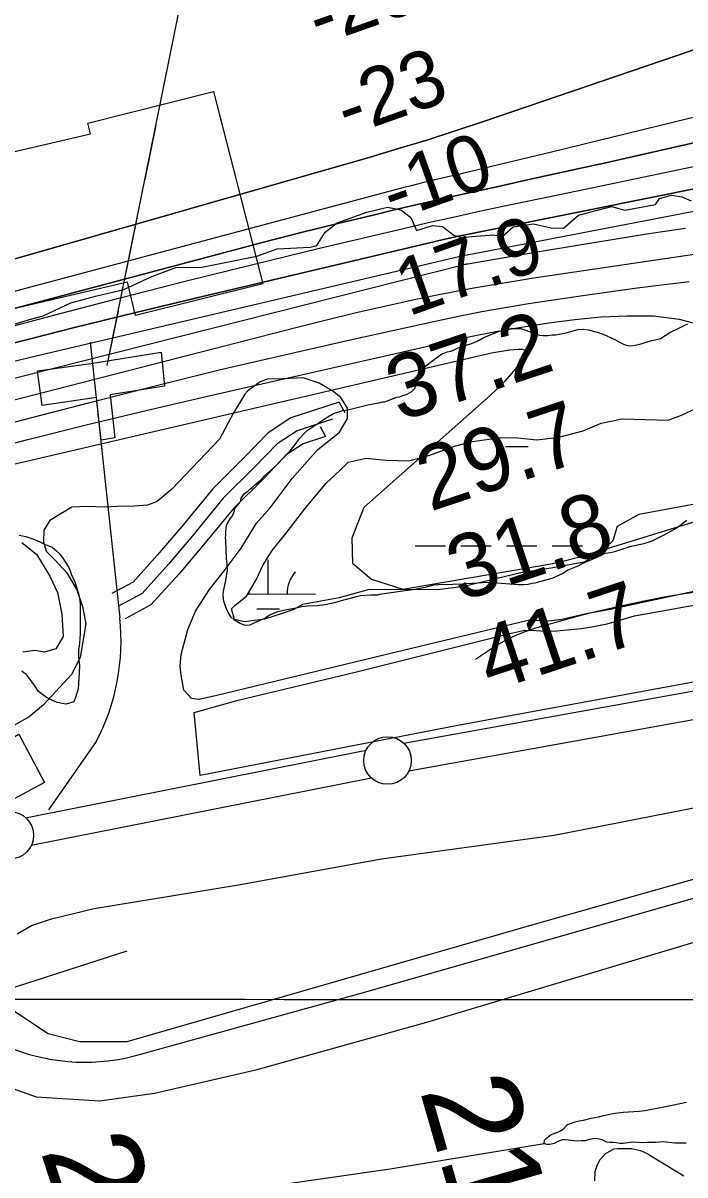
# Model space of a CAD drawing. Extents: x 3245246 to 3283090, y 806824 to 832173.
# Drawn here: x 3260433 to 3261130, y 818083 to 819294 of the extents above; entities that cross this region are included whole.
import ezdxf

# ---------------------------------------------------------------- set-up
doc = ezdxf.new("R2010")
doc.units = 0
for name, color, linetype in [('V-CHAN-DOCK', 7, 'Continuous'), ('V-FLOD-BASE', 7, 'Continuous'), ('V-GRID-MAJR', 7, 'Continuous'), ('V-LEVE-TOET', 7, 'Continuous'), ('V-RIVR-EDGE', 7, 'Continuous'), ('V-RIVR-FERY', 7, 'Continuous'), ('V-RIVR-RANG', 7, 'Continuous'), ('V-ROAD-CNTR', 7, 'Continuous'), ('V-RRAP-RVMT', 7, 'Continuous'), ('V-SITE-VEGE', 7, 'Continuous'), ('V-SURV-IDEN', 7, 'Continuous'), ('V-SURV-LINE', 7, 'Continuous'), ('V-TOPO-DPTH', 7, 'Continuous'), ('V-TOPO-MAJR', 7, 'Continuous'), ('V-TOPO-MINR', 7, 'Continuous'), ('V-TOPO-SHOR', 7, 'Continuous'), ('V-TOPO-WATR', 7, 'Continuous'), ('V-WETL-SWMP', 7, 'Continuous')]:
    doc.layers.add(name, color=color, linetype=linetype)

msp = doc.modelspace()

# ---------------------------------------------------------------- linework, layer by layer
at = {"layer": 'V-CHAN-DOCK'}
msp.add_lwpolyline([(3260515.5, 818855.5), (3260510.8, 818900.4), (3260453.5, 818892), (3260448.8, 818928.4), (3260504.8, 818936.1), (3260578.7, 818948.1), (3260582.3, 818912.3), (3260525.1, 818903.4), (3260530.1, 818858), (3260515.5, 818855.5)], dxfattribs=at)
at = {"layer": 'V-FLOD-BASE'}
for points in [[(3261171, 818606.9), (3260890.6, 818555.6), (3260619.9, 818502.7), (3260613.6, 818569.1), (3260659.6, 818582.1), (3260782.9, 818611.6), (3260945.5, 818652.4), (3260961.1, 818655.6), (3260973.2, 818655.3), (3260983, 818654.8), (3260994.9, 818655), (3261020.3, 818657.5), (3261029.7, 818658.9), (3261047.9, 818662.3), (3261076.5, 818670.9), (3261236.8, 818699.5)], [(3260455.9, 818495.5), (3260229.2, 818373.6), (3259958.7, 818230.8), (3259703.7, 818094.6), (3259675.2, 818151.5), (3259733.3, 818184.3), (3259793.5, 818221.7), (3259803.9, 818227.6), (3259818.6, 818233.3), (3259838.8, 818244.8), (3259862.8, 818258.8), (3259916.2, 818287.7), (3259996.6, 818328.4), (3260019, 818335.8), (3260039.1, 818342), (3260046.6, 818344.9), (3260063.6, 818353.7), (3260182.8, 818414.5), (3260385, 818521.4), (3260415.6, 818538.6), (3260429.1, 818546.3), (3260455.9, 818495.5)]]:
    msp.add_lwpolyline(points, dxfattribs=at)
at = {"layer": 'V-GRID-MAJR'}
msp.add_spline([(3249418.2, 818275.5), (3254654, 818271.3), (3259889.9, 818267.9), (3265125.8, 818265.2), (3270361.6, 818263.3), (3275597.5, 818262.2), (3280833.3, 818261.8)], degree=3, dxfattribs=at)
at = {"layer": 'V-LEVE-TOET'}
for points in [[(3260759.3, 818907.2), (3260745, 818915.5), (3260727.9, 818921.2), (3260706.6, 818920.2), (3260690.2, 818919.8), (3260682.9, 818916.8), (3260669.8, 818907.4), (3260666.6, 818904.1), (3260654.3, 818883.7), (3260640.1, 818856.7), (3260590, 818804.2), (3260574.4, 818790.9), (3260564.2, 818787.3), (3260550.4, 818786.3), (3260532.6, 818785.9), (3260519.3, 818785.2), (3260500.4, 818785.8), (3260484.8, 818785), (3260461.8, 818771), (3260455.2, 818760.9), (3260455.1, 818748.4), (3260457.7, 818738.8), (3260466.8, 818729.6), (3260479.6, 818716.2), (3260490.1, 818698.1), (3260496, 818680.7), (3260499.5, 818662.5), (3260493.6, 818627), (3260484.3, 818609), (3260454.8, 818577.3), (3260439.9, 818564.7), (3260400.8, 818542.5)], [(3261168, 818702.8), (3261051.2, 818677.3), (3261025.8, 818672.9), (3261000, 818666.9), (3260986.5, 818665.1), (3260966.2, 818666.1), (3260804, 818627.4), (3260635.7, 818586.5), (3260618.5, 818582.9), (3260610.5, 818583.8), (3260602.6, 818592.7), (3260599.6, 818608.3), (3260598.7, 818617.9), (3260599.8, 818630), (3260606.6, 818656.6), (3260615, 818675.7), (3260629.5, 818698.4), (3260644.9, 818718.1), (3260662.9, 818742.1), (3260679, 818768.3), (3260693.2, 818784.5), (3260716.6, 818815.3), (3260743.1, 818845.5), (3260766.3, 818864), (3260774.8, 818878.5), (3260774.6, 818889.3), (3260767.7, 818900.3), (3260759.3, 818907.2)], [(3260427.4, 818336.4), (3260442.3, 818345.2), (3260463.5, 818352.2), (3260508.3, 818363), (3260658, 818387.6), (3260810.4, 818415.2), (3260992.2, 818440), (3261163.7, 818473.7)]]:
    msp.add_lwpolyline(points, dxfattribs=at)
at = {"layer": 'V-RIVR-EDGE'}
for points in [[(3260420.6, 818976.4), (3260442.8, 818983.3), (3260454.5, 818986.3), (3260483.7, 819000.1), (3260509.8, 819007), (3260539.4, 819013.9), (3260568.9, 819027.7), (3260594.2, 819037.2), (3260621.6, 819037.6), (3260679.4, 819049.2), (3260700.7, 819057), (3260735.5, 819058.6), (3260742.5, 819060.3), (3260751.2, 819074.2), (3260763.8, 819084.2), (3260795.1, 819095.4), (3260816.9, 819100.6), (3260830.8, 819097.9), (3260841.2, 819089.7), (3260847.3, 819076.2), (3260857.3, 819079.2), (3260864.2, 819081.3), (3260874.7, 819080.4), (3260886.4, 819071.3), (3260894.2, 819068.7), (3260905.5, 819069.9), (3260928.1, 819071.6), (3260937.2, 819069.9), (3260949, 819079.8), (3260970.3, 819083.2), (3260989, 819078.9), (3261002, 819078.4), (3261017.7, 819092.3), (3261052.5, 819101.3), (3261066.4, 819097.4), (3261098.6, 819103.4), (3261102.9, 819109.9), (3261115.5, 819113.3), (3261126.4, 819111.6)], [(3261126.4, 819111.6), (3261136, 819107.2)]]:
    msp.add_lwpolyline(points, dxfattribs=at)
at = {"layer": 'V-RIVR-FERY'}
for points in [[(3260522.1, 818934), (3261392, 823224.9)], [(3260581.7, 819227.8), (3260593.2, 819284.9)], [(3260561.8, 819129.9), (3260573.4, 819187)], [(3260542, 819032), (3260553.5, 819089.1)], [(3260522.1, 818934), (3260533.7, 818991.2)]]:
    msp.add_lwpolyline(points, dxfattribs=at)
at = {"layer": 'V-ROAD-CNTR'}
for points in [[(3260504.2, 818958.5), (3260535.1, 818668.8)], [(3260772.1, 818884.5), (3260766, 818895.6), (3260715.1, 818879.1), (3260691.1, 818863.3), (3260666, 818837.2), (3260632.9, 818804.5), (3260600.3, 818764.7), (3260575, 818734.9), (3260549.2, 818706.3), (3260526.7, 818694.2)], [(3260758.9, 818877.3), (3260758.8, 818877.5), (3260721.7, 818865.5), (3260700.7, 818851.7), (3260676.6, 818826.7), (3260644, 818794.4), (3260611.8, 818755), (3260586.3, 818725), (3260558.6, 818694.4), (3260533.8, 818681)], [(3260745.8, 818870.1), (3260751.6, 818859.4), (3260728.2, 818851.8), (3260710.3, 818840.1), (3260687.3, 818816.1), (3260655.1, 818784.2), (3260623.3, 818745.4), (3260597.6, 818715.1), (3260568, 818682.4), (3260540.9, 818667.8)], [(3260510.4, 818538.6), (3260460.1, 818466.7)], [(3260556, 818209.3), (3260787.6, 818273.5), (3261194.1, 818389.5), (3261494.4, 818471.9)]]:
    msp.add_lwpolyline(points, dxfattribs=at)
for centre, radius, start, end in [((3260309.8, 818644.1), 226.7, 332.2534, 6.2585), ((3260498.4, 818410.9), 209.6, 248.873, 285.9458)]:
    msp.add_arc(centre, radius, start, end, dxfattribs=at)
at = {"layer": 'V-RRAP-RVMT'}
for p, q in [((3260501.6, 819188.9), (3260633.7, 819222.4)), ((3260501.6, 819188.9), (3260633.7, 819222.4)), ((3260633.7, 819222.4), (3260685.6, 819020)), ((3260633.7, 819222.4), (3260685.6, 819020)), ((3260504.4, 819177.8), (3260501.6, 819188.9)), ((3260504.4, 819177.8), (3260501.6, 819188.9)), ((3260370.9, 819146.5), (3260504.4, 819177.8)), ((3260370.9, 819146.5), (3260504.4, 819177.8)), ((3260543.3, 819021.9), (3260406.7, 818989.9)), ((3260543.3, 819021.9), (3260406.7, 818989.9)), ((3260551.6, 818986.6), (3260543.3, 819021.9)), ((3260551.6, 818986.6), (3260543.3, 819021.9)), ((3260685.6, 819020), (3260551.6, 818986.6)), ((3260685.6, 819020), (3260551.6, 818986.6))]:
    msp.add_line(p, q, dxfattribs=at)
at = {"layer": 'V-SITE-VEGE'}
for points in [[(3260647.4, 818765.8), (3260648.4, 818768.2), (3260649.8, 818770.9), (3260651.9, 818773.8), (3260653.7, 818776.1), (3260654.7, 818778.4), (3260655.7, 818781.2), (3260656, 818783.5), (3260659.1, 818786.8), (3260661.5, 818790.1), (3260662.5, 818792.2), (3260663, 818794.7), (3260666.1, 818799.2), (3260670.1, 818802.3), (3260671.5, 818803.8), (3260674.4, 818805.7), (3260676.8, 818808.4), (3260680.7, 818811.3), (3260683.5, 818813.8), (3260687.4, 818817.9), (3260700.2, 818829.8), (3260707.7, 818837.4), (3260714.4, 818844.3), (3260720, 818851.5), (3260723.9, 818856.9), (3260729.3, 818863.1), (3260732.6, 818866.2), (3260738.7, 818870), (3260742.7, 818872.9), (3260752.1, 818879.1), (3260760.1, 818883.5), (3260769.9, 818886.7), (3260775.2, 818887.6), (3260796.2, 818892.8), (3260803.4, 818894.3), (3260807.5, 818894.9), (3260811.6, 818895.8), (3260813.6, 818896), (3260818.5, 818897.5), (3260826.3, 818900.7), (3260829.6, 818901.3), (3260832, 818902.2), (3260837.3, 818904.1), (3260842.2, 818906.8), (3260844.1, 818908.5), (3260845.5, 818909.9), (3260846.5, 818913.4), (3260846.8, 818915.5), (3260847.2, 818917.9), (3260847.8, 818922.7), (3260849.2, 818924.5), (3260857.1, 818933.6), (3260863.2, 818938.4), (3260874, 818946.3), (3260876, 818947.2), (3260879.5, 818948.4), (3260883.2, 818949.3), (3260886.2, 818950.4), (3260892.6, 818953.5), (3260904.2, 818956.9), (3260909.7, 818959), (3260913.2, 818960.7), (3260917.5, 818963.2), (3260933.2, 818969.8), (3260939.5, 818971.7), (3260946.9, 818973.2), (3260950.4, 818973.2), (3260956.9, 818972.9), (3260960.2, 818971.9), (3260976.7, 818966.1), (3260980.2, 818965.8), (3260985.7, 818965.8), (3260990, 818966.3), (3260993.9, 818966.3), (3261004.6, 818968.5), (3261017, 818972.1), (3261022.4, 818972.4), (3261027.7, 818971.8), (3261037.2, 818969.3), (3261043.5, 818967.1), (3261055.9, 818961.5), (3261061.5, 818958.3), (3261065.8, 818956.3), (3261069.7, 818955.3), (3261073.6, 818954.9), (3261082, 818956.5), (3261094.7, 818960.3), (3261098.4, 818961), (3261103.9, 818962.4), (3261113.6, 818968.9), (3261123.2, 818973.5), (3261128.1, 818976), (3261132.8, 818977.9)], [(3261131.7, 818771.2), (3261121.3, 818763.5), (3261107.3, 818755.6), (3261094.9, 818749.3), (3261086.5, 818746.5), (3261071.7, 818743.3), (3261068.5, 818742.4), (3261055.4, 818738), (3261050.9, 818736.9), (3261045.6, 818736.2), (3261043.1, 818735.4), (3261040.7, 818733.9), (3261035.2, 818731.4), (3261020.5, 818725.1), (3261018.6, 818723.8), (3261006.6, 818718.8), (3261001.7, 818715.8), (3260990.5, 818710.4), (3260971.7, 818705), (3260969, 818704.8), (3260964.7, 818703.9), (3260960.2, 818703.5), (3260954.5, 818703.4), (3260940.9, 818704.3), (3260928, 818705.6), (3260923.1, 818705.7), (3260905.5, 818704.9), (3260899.9, 818704.4), (3260896.2, 818704.2), (3260885.4, 818703.7), (3260869.6, 818703.5), (3260865.1, 818703), (3260855.9, 818700.7), (3260843.6, 818698.3), (3260837.9, 818697.6), (3260822.9, 818695.4), (3260808.4, 818693.1), (3260806.4, 818692.7), (3260799.6, 818692.4), (3260788.3, 818691.7), (3260781.4, 818690.2), (3260766.6, 818686.1), (3260760.9, 818684.4), (3260751.3, 818682.3), (3260742.9, 818681.3), (3260732.5, 818681), (3260726.5, 818680.3), (3260720.6, 818679), (3260711, 818677.1), (3260701.4, 818674.9), (3260698.3, 818673.9), (3260693.4, 818672), (3260691.4, 818670.5), (3260688.7, 818668.8), (3260686.1, 818667.4), (3260677.7, 818663.8), (3260671.8, 818660.9), (3260668.3, 818660.6), (3260666, 818661), (3260661.1, 818663), (3260655.5, 818666.6), (3260652.4, 818669.5), (3260649.9, 818673.1), (3260648.4, 818675.8), (3260646.3, 818680.9), (3260644.8, 818686), (3260643.9, 818692.5), (3260644.3, 818696.8), (3260646.9, 818707.9), (3260648.4, 818719.2), (3260648.1, 818725.2), (3260647.4, 818731.1), (3260646.8, 818750), (3260646.5, 818753.3), (3260646.7, 818755.3), (3260646.7, 818758.6), (3260647, 818763.5), (3260647.4, 818765.8)], [(3260429.2, 818755.7), (3260436.4, 818754.2), (3260443.9, 818751.8), (3260451.1, 818748.6), (3260455.2, 818746.6), (3260462.2, 818743.8), (3260464, 818743), (3260469, 818738.8), (3260471.7, 818735.9), (3260474.6, 818732.5), (3260481.5, 818721.7), (3260483, 818718), (3260483.6, 818716), (3260484.5, 818713.7), (3260485.5, 818711.7), (3260488.1, 818705.5), (3260491.7, 818694.3), (3260493.2, 818687.3), (3260493.4, 818682.6), (3260493.5, 818679.4), (3260493.5, 818672.8), (3260493.6, 818663.4), (3260493.4, 818651.1), (3260493.2, 818647.2), (3260492.9, 818641.8), (3260491.7, 818635.2), (3260491.8, 818627.3), (3260492.7, 818618.4), (3260492.6, 818611.3), (3260491.3, 818594.2)], [(3260491.3, 818594.2), (3260488.6, 818584.8), (3260487.4, 818582.3), (3260486.8, 818580.2), (3260478.8, 818577.9), (3260474.7, 818578.5), (3260469.6, 818579.8), (3260465.2, 818581.4), (3260458.2, 818585), (3260449.8, 818591.1), (3260445.8, 818597.2), (3260438.1, 818607.8), (3260437.1, 818609), (3260434.2, 818611), (3260432.1, 818612.6)], [(3261034.8, 818076.4), (3261035.3, 818086.2), (3261037.7, 818093.8), (3261040.5, 818098.8), (3261045.6, 818104.8), (3261054.7, 818110.2), (3261058.6, 818110.7), (3261061.5, 818110.7), (3261067.4, 818110.4), (3261071.3, 818110.6), (3261073.4, 818110.4), (3261082.8, 818108.3), (3261090.5, 818105.1), (3261098.9, 818099.7), (3261104.3, 818096.4), (3261116.7, 818088.8), (3261128.5, 818081.9)]]:
    msp.add_lwpolyline(points, dxfattribs=at)
at = {"layer": 'V-SURV-LINE'}
for points in [[(3260833.8, 818536.9), (3261976.7, 818743.2)], [(3261982, 818713.7), (3260839.1, 818507.4)], [(3260436.2, 818458.5), (3260794.3, 818529.5)], [(3260800.1, 818500), (3260442, 818429.1)]]:
    msp.add_lwpolyline(points, dxfattribs=at)
for centre in [(3260816.8, 818518.6), (3260419.5, 818439.9)]:
    msp.add_circle(centre, 25, dxfattribs=at)
at = {"layer": 'V-TOPO-DPTH'}
for points in [[(3260416.3, 819044), (3260798.5, 819153.4), (3260828.4, 819162.2), (3260858.3, 819171.3), (3260888, 819180.8), (3260917.6, 819190.7), (3261214.1, 819291.8)], [(3261214.1, 819291.8), (3260917.6, 819190.7), (3260888, 819180.8), (3260858.3, 819171.3), (3260828.4, 819162.2), (3260798.5, 819153.4), (3260416.3, 819044)], [(3261404.2, 819228.6), (3261044.5, 819147.1), (3261017.1, 819141), (3260989.7, 819134.9), (3260962.3, 819128.9), (3260934.9, 819122.9), (3260907.4, 819116.9), (3260880, 819110.8), (3260852.7, 819104.5), (3260825.3, 819098.1), (3260803, 819092.7), (3260764.5, 819083.4), (3260726.1, 819073.9), (3260687.8, 819064.1), (3260649.5, 819054), (3260276.2, 818954.7)], [(3260276.2, 818954.7), (3260649.5, 819054), (3260687.8, 819064.1), (3260726.1, 819073.9), (3260764.5, 819083.4), (3260803, 819092.7), (3260825.3, 819098.1), (3260852.7, 819104.5), (3260880, 819110.8), (3260907.4, 819116.9), (3260934.9, 819122.9), (3260962.3, 819128.9), (3260989.7, 819134.9), (3261017.1, 819141), (3261044.5, 819147.1), (3261404.2, 819228.6)], [(3261154.6, 819123), (3261104.7, 819113.1), (3260923, 819076.6), (3260907.1, 819073.4), (3260891.3, 819070), (3260875.5, 819066.5), (3260859.7, 819062.8), (3260620.7, 819006.4), (3260553.4, 818990.2), (3260486.2, 818973.7), (3260419.1, 818956.5)], [(3261154.6, 819123), (3261104.7, 819113.1), (3260923, 819076.6), (3260907.1, 819073.4), (3260891.3, 819070), (3260875.5, 819066.5), (3260859.7, 819062.8), (3260620.7, 819006.4), (3260553.4, 818990.2), (3260486.2, 818973.7), (3260419.1, 818956.5)], [(3260264.3, 818880.5), (3260897.5, 819040.4), (3260898.4, 819040.6), (3260899.3, 819040.8), (3260900.2, 819041), (3260901.1, 819041.2), (3260976.2, 819054), (3261014.6, 819060.5), (3261053.1, 819066.8), (3261091.7, 819072.8), (3261130.2, 819078.6)]]:
    msp.add_lwpolyline(points, dxfattribs=at)
at = {"layer": 'V-TOPO-MAJR'}
msp.add_lwpolyline([(3260375.7, 818840), (3260438.5, 818856.2), (3260501.3, 818871.9), (3260564.4, 818887.1), (3260627.5, 818901.7), (3260897.9, 818963.2), (3260910.6, 818966), (3260923.4, 818968.6), (3260936.3, 818971), (3260949.1, 818973.1), (3260986.5, 818979), (3261013.9, 818982.6), (3261041.4, 818985.2), (3261069, 818986.3), (3261096.7, 818986.3), (3261123.4, 818982.9), (3261148.8, 818976.2)], dxfattribs=at)
at = {"layer": 'V-TOPO-MINR'}
for points in [[(3260416.3, 819044), (3260798.5, 819153.4), (3260828.4, 819162.2), (3260858.3, 819171.3), (3260888, 819180.8), (3260917.6, 819190.7), (3261214.1, 819291.8)], [(3260228.5, 818960.2), (3260835.6, 819121.9), (3260842, 819123.6), (3260848.5, 819125.2), (3260854.9, 819126.8), (3260861.4, 819128.4), (3260865.3, 819129.3), (3260869.8, 819130.4), (3260874.3, 819131.5), (3260878.9, 819132.5), (3260883.4, 819133.5), (3260888, 819134.5), (3260892.5, 819135.5), (3260897.1, 819136.6), (3260901.6, 819137.7), (3260924.7, 819143.3), (3260940.8, 819147.3), (3260956.9, 819151.2), (3260973, 819155.1), (3260989.1, 819159), (3261376.3, 819253.4)], [(3260276.2, 818954.7), (3260649.5, 819054), (3260687.8, 819064.1), (3260726.1, 819073.9), (3260764.5, 819083.4), (3260803, 819092.7), (3260825.3, 819098.1), (3260852.7, 819104.5), (3260880, 819110.8), (3260907.4, 819116.9), (3260934.9, 819122.9), (3260962.3, 819128.9), (3260989.7, 819134.9), (3261017.1, 819141), (3261044.5, 819147.1), (3261404.2, 819228.6)], [(3260265.8, 818933.9), (3260465.9, 818987.1), (3260535.6, 819005.3), (3260605.4, 819023.2), (3260675.3, 819040.5), (3260745.3, 819057.4), (3260833.5, 819078.3), (3260859.5, 819084.4), (3260885.7, 819090.3), (3260911.8, 819096), (3260938, 819101.6), (3260989.4, 819112.3), (3261041.4, 819123.1), (3261093.3, 819134), (3261145.2, 819144.8)], [(3260404.9, 818934.1), (3260441.4, 818942.9), (3260885.9, 819047.3), (3260891.4, 819048.6), (3260896.8, 819049.8), (3260902.3, 819050.9), (3260907.8, 819052), (3261286.4, 819124.7)], [(3260264.3, 818880.5), (3260897.5, 819040.4), (3260898.4, 819040.6), (3260899.3, 819040.8), (3260900.2, 819041), (3260901.1, 819041.2), (3260976.2, 819054), (3261014.6, 819060.5), (3261053.1, 819066.8), (3261091.7, 819072.8), (3261130.2, 819078.6)], [(3260279.2, 818860.8), (3260720.2, 818974.1), (3260751.2, 818981.9), (3260782.3, 818989.4), (3260813.5, 818996.6), (3260844.7, 819003.4), (3260876, 819009.8), (3260907.4, 819015.8), (3260939, 819021.2), (3260970.6, 819026.2), (3261141.8, 819051.5)], [(3260298.8, 818842.1), (3260502.4, 818895), (3260571, 818912.4), (3260639.7, 818929.4), (3260708.6, 818945.5), (3260777.5, 818961.2), (3260866.8, 818980.9), (3260891.3, 818986.1), (3260915.9, 818990.9), (3260940.5, 818995.2), (3260965.2, 818999.2), (3261024.8, 819008.1), (3261079.5, 819015.7), (3261134.2, 819022.4)], [(3260422.1, 818829.9), (3260926.3, 818947.3), (3260928.3, 818947.7), (3260930.3, 818948.2), (3260932.4, 818948.6), (3260934.5, 818948.9), (3260941.2, 818950), (3260945.6, 818950.6), (3260950, 818951.1), (3260954.4, 818951.2), (3260958.8, 818951.2), (3260961.2, 818950.1), (3260962.7, 818948.6), (3260962.9, 818946.5), (3260962.1, 818944), (3260954.2, 818934), (3260947.3, 818925.7), (3260940.1, 818917.7), (3260932.5, 818910), (3260924.6, 818902.7), (3260791.7, 818784.9), (3260779.3, 818752.5), (3260779.8, 818726.3), (3260799.9, 818709.5), (3260832.9, 818698.8), (3260976.6, 818723.4), (3260990.4, 818726), (3261004.1, 818729), (3261017.7, 818732.5), (3261031.1, 818736.4), (3261146.9, 818772.2)], [(3260909.2, 818625.2), (3260929.4, 818638.4), (3260939.7, 818644.5), (3260950.3, 818649.9), (3260961.4, 818654.3), (3260972.8, 818658.1), (3261010.4, 818668.8), (3261016.7, 818670.5), (3261023.1, 818672.2), (3261029.5, 818673.8), (3261035.9, 818675.3), (3261065.4, 818682), (3261086.6, 818686.5), (3261107.9, 818690.7), (3261129.3, 818694.3), (3261150.8, 818697.5), (3261395.2, 818731.3)]]:
    msp.add_lwpolyline(points, dxfattribs=at)
at = {"layer": 'V-TOPO-SHOR'}
for points in [[(3265253.4, 817511), (3264958.8, 817652.3), (3264137.1, 818055.3), (3263552, 818337.8), (3263419.2, 818404.2), (3263332.1, 818433.3), (3263203.4, 818454.1), (3262597.4, 818495.9), (3262194.8, 818533.4), (3261912.6, 818558.5), (3261763.2, 818546.1), (3261626.2, 818525.4), (3261443.6, 818479.8), (3260974.5, 818347.2), (3260542.7, 818222.9), (3260492.9, 818222.9), (3260459.7, 818231.2), (3260409.9, 818264.4), (3260405.8, 818272.7), (3260426.6, 818281), (3260542.8, 818318.3)], [(3259712.4, 817837.2), (3259920, 817940.9), (3260115.2, 818048.7), (3260239.7, 818140), (3260285.4, 818181.5), (3260331.1, 818189.7), (3260389.2, 818185.6), (3260447.3, 818164.8), (3260513.7, 818160.6), (3260571.8, 818168.9), (3260679.7, 818193.7), (3260858.2, 818243.5), (3261231.8, 818355.4)], [(3261015.2, 818139.1), (3261018.3, 818139.8), (3261022.8, 818140.2), (3261031, 818142.6), (3261038.8, 818143.9), (3261043.9, 818145.2), (3261055.9, 818147.6), (3261064.5, 818148.7), (3261081.6, 818149.9), (3261087.3, 818150.6), (3261107.5, 818154.3), (3261116.3, 818156), (3261131.3, 818159.3)], [(3261130.9, 818116.2), (3261119, 818116.1), (3261106.7, 818117.4), (3261098.9, 818116.9), (3261090.3, 818116.8), (3261085.4, 818116.5), (3261074.5, 818117.2), (3261064.7, 818115.9), (3261060.8, 818115.8), (3261057.7, 818116.4), (3261053.8, 818116.8), (3261050.8, 818116.7), (3261047.5, 818117.3), (3261042.7, 818119.7), (3261037, 818120.9), (3261032.3, 818120.8), (3261027.8, 818119.8), (3261024.7, 818118.7), (3261020.6, 818118.5), (3261016.5, 818118.4), (3261012.8, 818118.6), (3261004, 818119.7), (3261000.5, 818119.5), (3260996, 818117.8), (3260992.1, 818115.7), (3260987.6, 818114.6), (3260984.5, 818114.8), (3260981.5, 818115.8), (3260981.8, 818119.3), (3260983.9, 818121.5), (3260988.9, 818125.3), (3260995.9, 818127.8), (3261000.2, 818129.7), (3261002.6, 818132), (3261006, 818135.7), (3261015.2, 818139.1)], [(3260081.5, 817944.6), (3260192.5, 817987.2), (3260346, 818021.2), (3260819.6, 818089.3), (3260981.5, 818115.8)]]:
    msp.add_lwpolyline(points, dxfattribs=at)
at = {"layer": 'V-TOPO-WATR'}
msp.add_lwpolyline([(3260419.1, 818956.5), (3260486.2, 818973.7), (3260553.4, 818990.2), (3260620.7, 819006.4), (3260859.7, 819062.8), (3260875.5, 819066.5), (3260891.3, 819070), (3260907.1, 819073.4), (3260923, 819076.6), (3261104.7, 819113.1), (3261154.6, 819123)], dxfattribs=at)
at = {"layer": 'V-WETL-SWMP'}
for p, q in [((3260940.7, 818849), (3260964.7, 818849)), ((3260845.8, 818744.4), (3260877.8, 818744.4)), ((3260893.8, 818744.4), (3260925.8, 818744.4)), ((3260941.8, 818744.4), (3260973.8, 818744.4)), ((3260989.8, 818744.4), (3261021.8, 818744.3)), ((3260691.2, 818693.8), (3260691.2, 818729.8)), ((3260669.9, 818693.8), (3260741.2, 818693.7)), ((3260679.2, 818678.3), (3260703.2, 818678.3))]:
    msp.add_line(p, q, dxfattribs=at)
for points in [[(3261143.9, 818788.8), (3261081, 818777.3), (3261058.2, 818764.7), (3261053.9, 818749.7), (3261039.5, 818736), (3261023.2, 818727.4), (3260988.8, 818720.9), (3260957.1, 818716), (3260896.9, 818701.8), (3260869.3, 818698), (3260797.5, 818698.4), (3260765.8, 818689.7), (3260727.3, 818682.9), (3260718.4, 818677.4), (3260704.9, 818672.8), (3260687.3, 818667.4), (3260666.4, 818664.5), (3260655.8, 818667.1), (3260652.8, 818678.1), (3260656.4, 818681.9), (3260668.6, 818691.4), (3260678.5, 818708.8), (3260686.1, 818724.6), (3260695.5, 818739.7), (3260711.3, 818759), (3260729.7, 818783.4), (3260752.2, 818810.5), (3260767, 818824.2), (3260775.3, 818832.3), (3260794.5, 818836.8), (3260815.5, 818834.6), (3260839.3, 818833.8), (3260861.3, 818839.8), (3260887.3, 818849.1), (3260906.1, 818854.3), (3260936, 818858.3), (3260953.4, 818857.9), (3260973.7, 818856), (3260997.1, 818858.8), (3261022.6, 818865.4), (3261041.4, 818873.6), (3261063.5, 818878), (3261112.1, 818876.7), (3261126, 818881.9), (3261142.3, 818889.7)], [(3260432.1, 818747.8), (3260447.6, 818735.5), (3260461.8, 818712.7), (3260469.8, 818695.3), (3260474.3, 818672.6), (3260475.6, 818649), (3260467.8, 818636.2), (3260456.1, 818632.6), (3260446, 818634.3), (3260433.1, 818632.6)]]:
    msp.add_lwpolyline(points, dxfattribs=at)
for centre, start, end in [((3260746.4, 818694.2), 139.2032, 180.7468), ((3260636, 818694.2), 359.2032, 2.7473)]:
    msp.add_arc(centre, 35.2, start, end, dxfattribs=at)

# ---------------------------------------------------------------- texts
at = {"layer": 'V-RIVR-RANG'}
for s, height, rotation, p in [('-20', 60, 19.5537, (3260744.8, 819270.5)), ('-23', 60, 19.5537, (3260774.7, 819175)), ('-10', 60, 19.5537, (3260822.8, 819086)), ('17.9', 60, 19.5537, (3260838.6, 818985.5)), ('37.2', 67, 18.4383, (3260829.6, 818874.9)), ('29.7', 67, 18.4383, (3260861.5, 818780.2)), ('31.8', 67, 18.4383, (3260893.4, 818685.4)), ('41.7', 67, 18.4383, (3260925.2, 818590.6))]:
    msp.add_text(s, height=height, rotation=rotation, dxfattribs=at).set_placement(p)
at = {"layer": 'V-SURV-IDEN'}
for s, rotation, p in [('2127+13.6', 286.0368, (3260850.5, 818171.8)), ('2123+08.6', 288.101, (3260451.4, 818108.3))]:
    msp.add_text(s, height=100, rotation=rotation, dxfattribs=at).set_placement(p)

doc.saveas('drawing.dxf')
